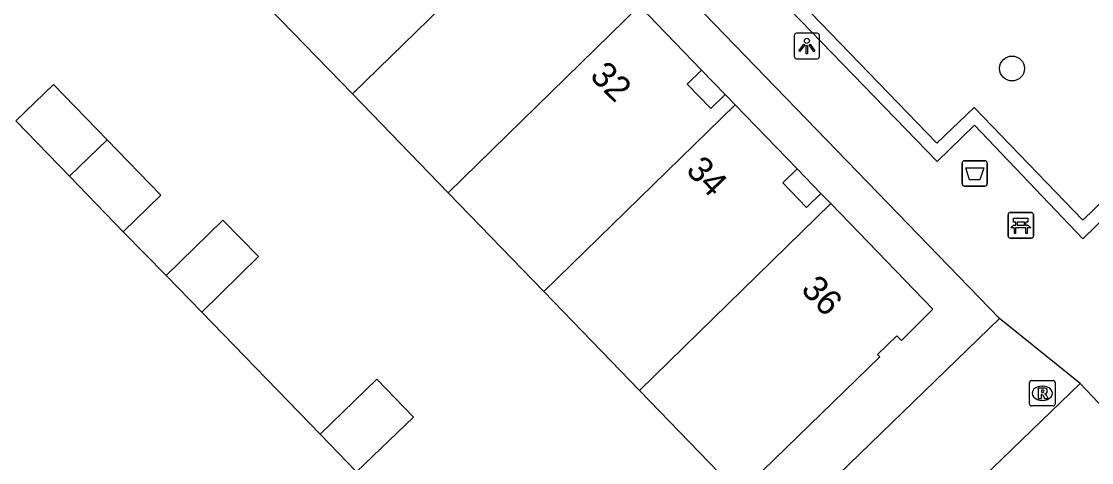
# Model space of a CAD drawing. Extents: x 157466 to 158888, y 383063 to 384677.
# Drawn here: x 158361.01 to 158403.04, y 383952.28 to 383969.6 of the extents above; entities that cross this region are included whole.
import ezdxf

# ---------------------------------------------------------------- set-up
doc = ezdxf.new("R2010")
doc.units = 0
for name, color, linetype in [('IMGEO_Afvalbak', 7, 'Continuous'), ('IMGEO_Bank', 7, 'Continuous'), ('IMGEO_Boom', 7, 'Continuous'), ('IMGEO_Hek', 7, 'Continuous'), ('IMGEO_Lichtpunt', 7, 'Continuous'), ('IMGEO_Muur', 7, 'Continuous'), ('IMGEO_Pand', 7, 'Continuous'), ('IMGEO_Pand_nummerreeks', 7, 'Continuous'), ('IMGEO_Pand_overbouw', 7, 'Continuous'), ('IMGEO_Rijbaan_lokaal_open', 7, 'Continuous'), ('IMGEO_Rioolput', 7, 'Continuous'), ('IMGEO_Voetpad_open', 7, 'Continuous')]:
    doc.layers.add(name, color=color, linetype=linetype)

msp = doc.modelspace()

# ---------------------------------------------------------------- linework, layer by layer
at = {"layer": 'IMGEO_Afvalbak'}
for p, q in [((158398.057, 383964.132), (158398.847, 383964.132)), ((158398.847, 383964.132), (158398.057, 383964.132)), ((158397.957, 383963.232), (158397.957, 383964.032)), ((158397.957, 383964.032), (158397.957, 383963.232)), ((158398.947, 383964.032), (158398.947, 383963.232)), ((158398.947, 383963.232), (158398.947, 383964.032)), ((158398.847, 383963.132), (158398.057, 383963.132)), ((158398.057, 383963.132), (158398.847, 383963.132))]:
    msp.add_line(p, q, dxfattribs=at)
msp.add_lwpolyline([(158398.1, 383963.846), (158398.804, 383963.846), (158398.655, 383963.376), (158398.249, 383963.376), (158398.1, 383963.846)], dxfattribs=at)
for centre, start, end in [((158398.057, 383964.032), 90, 180), ((158398.057, 383964.032), 90, 180), ((158398.847, 383964.032), 0, 90), ((158398.847, 383964.032), 360, 90), ((158398.057, 383963.232), 180, 270), ((158398.057, 383963.232), 180, 270), ((158398.847, 383963.232), 270, 0), ((158398.847, 383963.232), 270, 0)]:
    msp.add_arc(centre, 0.1, start, end, dxfattribs=at)
at = {"layer": 'IMGEO_Bank'}
for p, q in [((158399.761, 383961.171), (158399.761, 383962.012)), ((158399.761, 383962.012), (158399.761, 383961.171)), ((158399.836, 383962.096), (158400.677, 383962.096)), ((158400.677, 383962.096), (158399.836, 383962.096)), ((158400.761, 383962.021), (158400.761, 383961.18)), ((158400.761, 383961.18), (158400.761, 383962.021)), ((158400.07, 383961.602), (158400.07, 383961.708)), ((158400.114, 383961.708), (158400.114, 383961.602)), ((158400.402, 383961.714), (158400.12, 383961.714)), ((158400.12, 383961.596), (158400.402, 383961.596)), ((158400.408, 383961.602), (158400.408, 383961.708)), ((158400.452, 383961.708), (158400.452, 383961.602)), ((158400.458, 383961.494), (158400.065, 383961.494)), ((158400.686, 383961.096), (158399.845, 383961.096)), ((158399.845, 383961.096), (158400.686, 383961.096))]:
    msp.add_line(p, q, dxfattribs=at)
for points in [[(158400.008, 383961.494), (158399.866, 383961.494), (158399.978, 383961.596), (158400.064, 383961.596)], [(158400.064, 383961.714), (158399.978, 383961.714), (158399.978, 383961.875), (158400.541, 383961.875), (158400.541, 383961.714), (158400.458, 383961.714)], [(158400.458, 383961.596), (158400.541, 383961.596), (158400.653, 383961.494), (158400.514, 383961.494)], [(158400.058, 383961.487), (158400.058, 383961.28), (158400.015, 383961.28), (158400.015, 383961.487)], [(158400.508, 383961.487), (158400.508, 383961.28), (158400.464, 383961.28), (158400.464, 383961.487)]]:
    msp.add_lwpolyline(points, dxfattribs=at)
for centre, radius, start, end in [((158399.839, 383962.018), 0.0779, 92.4484, 184.2845), ((158399.839, 383962.018), 0.0779, 92.4484, 184.2845), ((158400.683, 383962.018), 0.0779, 2.4484, 94.2845), ((158400.683, 383962.018), 0.0779, 2.4484, 94.2845), ((158400.063, 383961.707), 0.00671, 2.8957, 87.1043), ((158400.063, 383961.603), 0.00671, 272.8957, 357.1043), ((158400.12, 383961.707), 0.00671, 92.8957, 177.1043), ((158400.12, 383961.603), 0.00671, 182.8957, 267.1043), ((158400.402, 383961.707), 0.00671, 2.8957, 87.1043), ((158400.402, 383961.603), 0.00671, 272.8957, 357.1043), ((158400.459, 383961.707), 0.00671, 92.8957, 177.1043), ((158400.459, 383961.603), 0.00671, 182.8957, 267.1043), ((158399.839, 383961.174), 0.0779, 182.4484, 274.2845), ((158399.839, 383961.174), 0.0779, 182.4484, 274.2845), ((158400.008, 383961.487), 0.00671, 2.8957, 87.1043), ((158400.065, 383961.487), 0.00671, 92.8957, 177.1043), ((158400.457, 383961.487), 0.00671, 2.8957, 87.1043), ((158400.514, 383961.487), 0.00671, 92.8957, 177.1043), ((158400.683, 383961.174), 0.0779, 272.4484, 4.2845), ((158400.683, 383961.174), 0.0779, 272.4484, 4.2845)]:
    msp.add_arc(centre, radius, start, end, dxfattribs=at)
at = {"layer": 'IMGEO_Boom'}
msp.add_circle((158399.92, 383967.751), 0.489, dxfattribs=at)
at = {"layer": 'IMGEO_Hek'}
for points in [[(158366.695, 383959.622), (158365.012, 383961.346)], [(158372.744, 383953.393), (158368.094, 383958.192)]]:
    msp.add_lwpolyline(points, dxfattribs=at)
at = {"layer": 'IMGEO_Lichtpunt'}
for p, q in [((158392.264, 383969.133), (158391.456, 383969.133)), ((158392.264, 383969.133), (158391.456, 383969.133)), ((158391.362, 383969.038), (158391.362, 383968.231)), ((158391.362, 383969.038), (158391.362, 383968.231)), ((158392.358, 383968.231), (158392.358, 383969.038)), ((158392.358, 383968.231), (158392.358, 383969.038)), ((158391.456, 383968.137), (158392.264, 383968.137)), ((158391.456, 383968.137), (158392.264, 383968.137))]:
    msp.add_line(p, q, dxfattribs=at)
for points in [[(158391.736, 383968.702), (158391.775, 383968.674), (158391.587, 383968.412), (158391.549, 383968.439), (158391.736, 383968.702)], [(158391.948, 383968.674), (158391.986, 383968.701), (158392.173, 383968.439), (158392.134, 383968.411), (158391.948, 383968.674)], [(158391.838, 383968.654), (158391.885, 383968.654), (158391.885, 383968.332), (158391.838, 383968.332), (158391.838, 383968.654)]]:
    msp.add_lwpolyline(points, dxfattribs=at)
msp.add_circle((158391.861, 383968.836), 0.0994, dxfattribs=at)
for centre, start, end in [((158391.456, 383969.038), 90, 180), ((158391.456, 383969.038), 90, 180), ((158392.264, 383969.038), 0, 90), ((158392.264, 383969.038), 0, 90), ((158391.456, 383968.231), 180, 270), ((158391.456, 383968.231), 180, 270), ((158392.264, 383968.231), 270, 0), ((158392.264, 383968.231), 270, 360)]:
    msp.add_arc(centre, 0.0946, start, end, dxfattribs=at)
at = {"layer": 'IMGEO_Muur'}
for points in [[(158402.702, 383961.792), (158410.402, 383969.266), (158406.173, 383973.754), (158407.545, 383975.155), (158384.103, 383999.517), (158381.3, 383996.861), (158377.136, 384001.182), (158371.541, 383995.789), (158375.674, 383991.492), (158373.373, 383989.217), (158396.965, 383964.823), (158398.427, 383966.214), (158402.702, 383961.792)], [(158406.92, 383965.171), (158402.704, 383961.07), (158398.439, 383965.529), (158396.978, 383964.102), (158372.626, 383989.228), (158374.975, 383991.488), (158370.794, 383995.807), (158373.961, 383998.839)]]:
    msp.add_lwpolyline(points, dxfattribs=at)
at = {"layer": 'IMGEO_Pand'}
for points in [[(158381.533, 383974.089), (158374.015, 383966.752)], [(158370.259, 383970.632), (158374.015, 383966.752)], [(158377.771, 383962.873), (158385.287, 383970.207)], [(158387.718, 383967.691), (158385.287, 383970.207)], [(158387.718, 383967.691), (158387.155, 383967.142), (158388.086, 383966.179), (158388.654, 383966.728)], [(158364.379, 383964.945), (158362.268, 383967.123), (158360.796, 383965.697)], [(158374.015, 383966.752), (158377.771, 383962.873)], [(158389.042, 383966.327), (158388.654, 383966.728)], [(158389.042, 383966.327), (158381.527, 383958.993)], [(158391.476, 383963.812), (158389.042, 383966.327)], [(158362.904, 383963.521), (158360.796, 383965.697)], [(158364.379, 383964.945), (158362.904, 383963.521)], [(158365.012, 383961.346), (158366.484, 383962.773), (158364.379, 383964.945)], [(158392.41, 383962.85), (158391.843, 383962.301), (158390.911, 383963.264), (158391.476, 383963.812)], [(158365.012, 383961.346), (158362.904, 383963.521)], [(158377.771, 383962.873), (158381.527, 383958.993)], [(158392.8, 383962.448), (158392.41, 383962.85)], [(158392.8, 383962.448), (158385.283, 383955.114)], [(158389.199, 383951.068), (158394.731, 383956.437), (158394.64, 383956.53), (158395.387, 383957.254), (158395.57, 383957.079), (158396.813, 383958.302), (158392.8, 383962.448)], [(158368.094, 383958.192), (158370.324, 383960.374), (158368.926, 383961.804), (158366.695, 383959.622)], [(158368.094, 383958.192), (158366.695, 383959.622)], [(158381.527, 383958.993), (158385.283, 383955.114)], [(158374.17, 383951.921), (158376.413, 383954.061), (158374.97, 383955.55), (158372.744, 383953.393)], [(158385.283, 383955.114), (158389.199, 383951.068)], [(158374.17, 383951.921), (158372.744, 383953.393)]]:
    msp.add_lwpolyline(points, dxfattribs=at)
at = {"layer": 'IMGEO_Pand_overbouw'}
for points in [[(158387.718, 383967.691), (158387.155, 383967.142), (158388.086, 383966.179), (158388.654, 383966.728)], [(158391.476, 383963.812), (158390.911, 383963.264), (158391.843, 383962.301), (158392.41, 383962.85)]]:
    msp.add_lwpolyline(points, close=True, dxfattribs=at)
at = {"layer": 'IMGEO_Rijbaan_lokaal_open'}
for points in [[(158366.695, 383959.622), (158365.012, 383961.346)], [(158372.744, 383953.393), (158368.094, 383958.192)]]:
    msp.add_lwpolyline(points, dxfattribs=at)
at = {"layer": 'IMGEO_Rioolput'}
for p, q in [((158400.608, 383954.578), (158400.608, 383955.43)), ((158400.683, 383955.504), (158401.535, 383955.504)), ((158401.096, 383955.284), (158401.121, 383955.284)), ((158401.609, 383955.43), (158401.609, 383954.578)), ((158401.535, 383954.504), (158400.683, 383954.504)), ((158401.119, 383954.724), (158401.094, 383954.724))]:
    msp.add_line(p, q, dxfattribs=at)
for points in [[(158400.608, 383954.578), (158400.608, 383955.43)], [(158400.683, 383955.504), (158401.535, 383955.504)], [(158401.609, 383955.43), (158401.609, 383954.578)], [(158401.197, 383955.202), (158400.945, 383955.204), (158400.945, 383954.804)], [(158400.945, 383954.804), (158401.069, 383954.804), (158401.069, 383954.966), (158401.08, 383954.966)], [(158401.123, 383955.123), (158401.069, 383955.123), (158401.069, 383955.042)], [(158401.069, 383955.042), (158401.121, 383955.042)], [(158401.127, 383954.937), (158401.198, 383954.804), (158401.338, 383954.804), (158401.273, 383954.93)], [(158401.535, 383954.504), (158400.683, 383954.504)]]:
    msp.add_lwpolyline(points, dxfattribs=at)
for centre, radius, start, end in [((158400.685, 383955.428), 0.0765, 91.552, 178.448), ((158400.685, 383955.428), 0.0765, 91.552, 178.448), ((158401.533, 383955.428), 0.0765, 1.552, 88.448), ((158401.533, 383955.428), 0.0765, 1.552, 88.448), ((158401.079, 383954.913), 0.0533, 26.0293, 88.6989), ((158401.105, 383955.231), 0.19, 274.7715, 282.9687), ((158401.129, 383955.027), 0.0964, 77.0061, 93.1865), ((158401.143, 383955.084), 0.0378, 276.6634, 79.6772), ((158401.196, 383955.092), 0.109, 350.3612, 89.416), ((158401.194, 383955.092), 0.112, 277.5842, 350.9817), ((158401.178, 383954.877), 0.108, 29.5134, 73.7905), ((158400.685, 383954.58), 0.0765, 181.552, 268.448), ((158400.685, 383954.58), 0.0765, 181.552, 268.448), ((158401.533, 383954.58), 0.0765, 271.552, 358.448), ((158401.533, 383954.58), 0.0765, 271.552, 358.448)]:
    msp.add_arc(centre, radius, start, end, dxfattribs=at)
for centre, major_axis, ratio, start_param, end_param in [((158401.095, 383955.004), (-0.387, 0.002), 0.722429, 4.712389, 7.853982), ((158401.12, 383955.004), (-0.39, 0.002), 0.717154, 1.570796, 4.712389)]:
    msp.add_ellipse(centre, major_axis=major_axis, ratio=ratio, start_param=start_param, end_param=end_param, dxfattribs=at)
at = {"layer": 'IMGEO_Voetpad_open'}
for points in [[(158366.664, 383991.758), (158399.42, 383957.942)], [(158388.654, 383966.728), (158387.718, 383967.691)], [(158391.476, 383963.812), (158392.41, 383962.85)], [(158399.42, 383957.942), (158303.839, 383865.375)], [(158402.592, 383955.381), (158399.42, 383957.942)], [(158306.048, 383862.049), (158349.461, 383904.125), (158402.592, 383955.381)], [(158402.592, 383955.381), (158406.446, 383951.327)]]:
    msp.add_lwpolyline(points, dxfattribs=at)

# ---------------------------------------------------------------- texts
at = {"layer": 'IMGEO_Pand_nummerreeks'}
for s, rotation, p in [('32', 315.4153, (158383.296, 383967.412)), ('34', 313.679, (158387.07, 383963.721)), ('36', 313.8892, (158391.588, 383959.04))]:
    msp.add_text(s, height=1, rotation=rotation, dxfattribs=at).set_placement(p)

doc.saveas('drawing.dxf')
